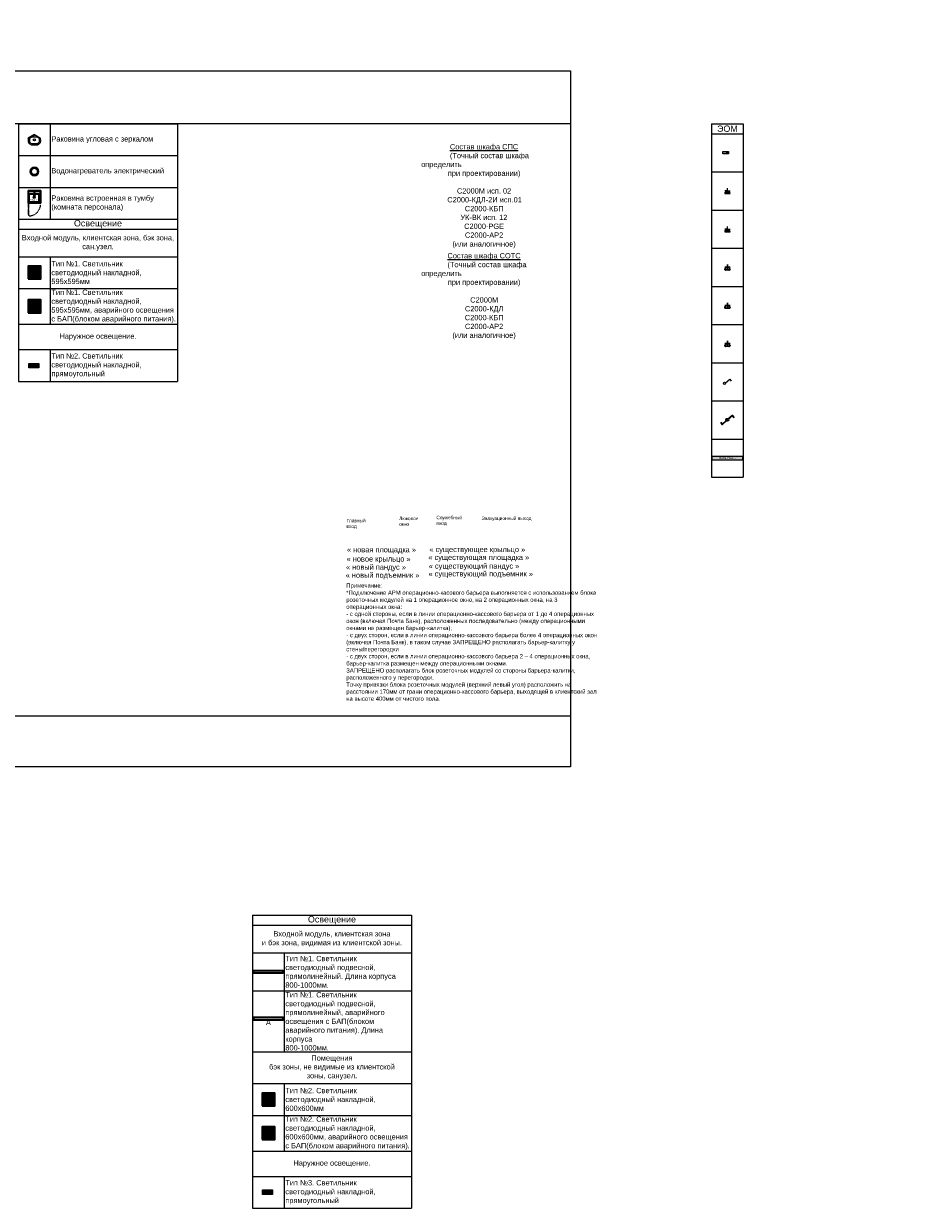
# Model space of a CAD drawing. Header units: millimetres. Extents: x -692150 to 2662533, y -95416 to 65084.
# Tile 468 of 656: x 13817 to 56413, y -78609 to -22735. Entities that reach past the tile are written whole.
import ezdxf
from ezdxf import colors
from ezdxf.entities.mleader import LeaderData, LeaderLine
from ezdxf.math import Vec2, Vec3

# ---------------------------------------------------------------- set-up
doc = ezdxf.new("R2010")
doc.units = ezdxf.units.MM
doc.linetypes.add('ACAD_ISO03W100', pattern=[30, 12, -18])
doc.linetypes.add('HIDDENX2', pattern=[19.05, 12.7, -6.35])
doc.layers.get('Defpoints').update_dxf_attribs({"color": 30})
for name, color, linetype, lineweight in [('03_АР_Возводимые перегородки', 10, 'Continuous', 25), ('17_АР_Текст', 250, 'Continuous', 0), ('20_АР_Сантехника', 250, 'Continuous', 0), ('21_АР_Штриховка', 47, 'Continuous', 5), ('27_Сечения', 7, 'Continuous', 0), ('28_РАЗВЕРТКИ', 7, 'Continuous', 0), ('Свет', 7, 'Continuous', 35), ('Свет_ТКСТ', 7, 'Continuous', 25)]:
    doc.layers.add(name, color=color, linetype=linetype, lineweight=lineweight)
doc.layers.add('09_АР_Мебель', color=7, linetype='Continuous', lineweight=9, true_color=0x000000)
doc.layers.add('1. ПОДЛОЖКА', color=7, linetype='Continuous', lineweight=0, true_color=0x9b9292)
doc.layers.add('11_АР_Номер мебели', color=1, linetype='Continuous', lineweight=13, plot=False)
doc.layers.add('ВК', color=7, linetype='Continuous')
doc.layers.add('ЭОМ', color=7, linetype='Continuous')
doc.styles.add('_ТЕКСТОВЫЙ', font='arial.ttf', dxfattribs={"width": 0.8})
doc.styles.add('HVAC_AEP', font='arial.ttf')
doc.styles.get("Standard").update_dxf_attribs({"font": 'arial.ttf'})

# ---------------------------------------------------------------- blocks, each defined once
blk = doc.blocks.new('A$C0FE146CA')
at = {"layer": '1. ПОДЛОЖКА', "flags": 128}
for points in [[(0, 0), (-289, -185)], [(-289, -185), (0, 0)], [(0, 0), (287, -187)], [(16, -25), (0, 0)], [(-289, -185), (-302, -316), (-298, -352), (-283, -386), (-260, -418), (-229, -446), (-191, -469), (-148, -486), (-101, -496), (48, -500), (96, -496), (143, -486), (187, -469), (224, -446), (256, -418), (279, -386), (293, -352), (298, -316), (287, -187)], [(-273, -210), (-289, -185)], [(-273, -210), (16, -25)], [(-227, -114), (-227, -114)], [(187, -469), (143, -486)], [(224, -446), (187, -469)], [(222, -114), (222, -114)]]:
    blk.add_lwpolyline(points, dxfattribs=at)
blk.add_lwpolyline([(187, -167), (158, -151), (124, -138), (87, -130), (47, -127), (-92, -130), (-129, -138), (-163, -151), (-191, -167), (-214, -186), (-229, -207), (-237, -226), (-241, -314), (-238, -337), (-229, -357), (-214, -378), (-191, -397), (-163, -413), (-129, -426), (-92, -434), (47, -437), (87, -434), (124, -426), (158, -413), (187, -397), (209, -378), (225, -357), (234, -336), (237, -314), (233, -226), (225, -207), (209, -186)], close=True, dxfattribs=at)
blk.add_lwpolyline([(41, -261, -0.967996), (-51, -261, -0.967996)], format="xyb", close=True, dxfattribs=at)
at = {"layer": '20_АР_Сантехника', "flags": 128}
for points in [[(0, 0), (-289, -185)], [(-289, -185), (0, 0)], [(0, 0), (287, -187)], [(16, -25), (0, 0)], [(-289, -185), (-302, -316), (-298, -352), (-283, -386), (-260, -418), (-229, -446), (-191, -469), (-148, -486), (-101, -496), (48, -500), (96, -496), (143, -486), (187, -469), (224, -446), (256, -418), (279, -386), (293, -352), (298, -316), (287, -187)], [(-273, -210), (-289, -185)], [(-273, -210), (16, -25)], [(-227, -114), (-227, -114)], [(187, -469), (143, -486)], [(224, -446), (187, -469)], [(222, -114), (222, -114)]]:
    blk.add_lwpolyline(points, dxfattribs=at)
blk.add_lwpolyline([(187, -167), (158, -151), (124, -138), (87, -130), (47, -127), (-92, -130), (-129, -138), (-163, -151), (-191, -167), (-214, -186), (-229, -207), (-237, -226), (-241, -314), (-238, -337), (-229, -357), (-214, -378), (-191, -397), (-163, -413), (-129, -426), (-92, -434), (47, -437), (87, -434), (124, -426), (158, -413), (187, -397), (209, -378), (225, -357), (234, -336), (237, -314), (233, -226), (225, -207), (209, -186)], close=True, dxfattribs=at)
blk.add_lwpolyline([(41, -261, -0.967996), (-51, -261, -0.967996)], format="xyb", close=True, dxfattribs=at)
blk = doc.blocks.new('A$C436D765E')
at = {"layer": '09_АР_Мебель', "lineweight": 0}
for radius in [200, 150]:
    blk.add_circle((0, 0), radius, dxfattribs=at)
at = {"layer": '1. ПОДЛОЖКА'}
for radius in [200, 150]:
    blk.add_circle((0, 0), radius, dxfattribs=at)
at = {"layer": 'ВК', "color": 162, "lineweight": 30, "true_color": 0x002eb8}
for radius in [200, 150]:
    blk.add_circle((0, 0), radius, dxfattribs=at)
blk = doc.blocks.new('Мойка кухонная LIGHT')
at = {"layer": '09_АР_Мебель'}
for p, q in [((600, 0), (0, 0)), ((0, 0), (0, -600)), ((600, 0), (600, -600)), ((38, -545), (38, -55)), ((247, -138), (38, -138)), ((545, -38), (55, -38)), ((75, -495), (75, -204)), ((242, -174), (105, -174)), ((495, -525), (105, -525)), ((286, -79), (238, -152)), ((267, -122), (244, -157)), ((281, -131), (257, -165)), ((277, -138), (257, -138)), ((279, -174), (259, -174)), ((314, -97), (264, -170)), ((278, -88), (278, -91)), ((278, -119), (278, -135)), ((279, -148), (280, -308)), ((322, -88), (320, -308)), ((495, -174), (321, -174)), ((562, -138), (322, -138)), ((525, -204), (525, -495)), ((562, -55), (562, -545)), ((0, -600), (600, -600)), ((545, -562), (55, -562))]:
    blk.add_line(p, q, dxfattribs=at)
at = {"layer": '09_АР_Мебель', "linetype": 'ACAD_ISO03W100'}
for p, q in [((0, -600), (0, -1199)), ((30, -1199), (30, -600)), ((-1, -1200), (29, -1200))]:
    blk.add_line(p, q, dxfattribs=at)
at = {"layer": '09_АР_Мебель'}
for centre, radius, start, end in [((55, -55), 16.5, 90, 180), ((55, -545), 16.5, 180, 270), ((105, -204), 30, 90, 180), ((105, -495), 30, 180, 270), ((251, -161), 15.6, 145.9419, 325.9419), ((251, -161), 7.92, 145.9419, 325.9419), ((300, -242), 49.5, 114.986, 246.1598), ((300, -242), 34.7, 126.7617, 234.3842), ((274, -126), 8.34, 324.796, 147.0877), ((300, -242), 28.7, 157.0247, 202.9753), ((300, -88), 27.5, 322.5533, 199.6478), ((278, -233), 4.95, 75.0783, 157.0247), ((278, -251), 4.95, 202.9753, 288.3082), ((300, -88), 22, 358.8541, 181.1459), ((300, -308), 19.8, 180, 0), ((300, -88), 16.5, 324.796, 147.0877), ((300, -242), 49.5, 293.8402, 65.014), ((300, -242), 34.7, 305.6158, 53.2383), ((322, -251), 4.95, 251.6918, 337.0247), ((322, -233), 4.95, 22.9753, 104.9217), ((300, -242), 28.7, 337.0247, 22.9753), ((495, -204), 30, 0, 90), ((495, -495), 30, 270, 0), ((545, -55), 16.5, 0, 90), ((545, -545), 16.5, 270, 0)]:
    blk.add_arc(centre, radius, start, end, dxfattribs=at)
at = {"layer": '09_АР_Мебель', "linetype": 'ACAD_ISO03W100'}
blk.add_arc((16, -615), 584, 271.3957, 1.4851, dxfattribs=at)
at = {"layer": '1. ПОДЛОЖКА'}
for points in [[(0, 0), (600, 0), (600, -600), (0, -600)], [(516, -183), (31, -183), (31, -548), (516, -548)]]:
    blk.add_lwpolyline(points, close=True, dxfattribs=at)
blk.add_circle((285, -321), 49.6, dxfattribs=at)
at = {"flags": 1}
for tag, p in [('ДОП_ИНФОРМАЦИЯ', (190, 15)), ('КОД_ОБОРУДОВАНИЯ', (190, 67)), ('ДОГОВОР', (622, -94))]:
    blk.add_attdef(tag, p, '', height=25, dxfattribs=at)
at = {"layer": '09_АР_Мебель', "linetype": 'Continuous', "insert": (300, -467), "char_height": 35, "attachment_point": 5}
blk.add_mtext_dynamic_manual_height_columns('{\\C7;КУХОННАЯ ТУМБА НАПОЛЬНАЯ С МОЙКОЙ}', width=537.47, gutter_width=12.5, heights=[0], dxfattribs=at)
at = {"layer": '11_АР_Номер мебели'}
blk.add_attdef('Номер', (78, -701), '', height=100, dxfattribs=at)
blk = doc.blocks.new('*T205')
at = {"color": 0, "linetype": 'ByBlock', "lineweight": 9, "transparency": 16777216}
for p, q in [((0, 0), (7500, 0)), ((0, 0), (0, -4500)), ((1500, 0), (1500, -4500)), ((7500, 0), (7500, -4500)), ((0, -1500), (7500, -1500)), ((0, -3000), (7500, -3000)), ((0, -4500), (7500, -4500))]:
    blk.add_line(p, q, dxfattribs=at)
at = {"color": 0, "transparency": 16777216}
for name, p in [('A$C0FE146CA', (752, -500)), ('A$C436D765E', (750, -2250)), ('Мойка кухонная LIGHT', (450, -3150))]:
    blk.add_blockref(name, p, dxfattribs=at)
at = {"color": 0, "transparency": 16777216, "char_height": 250, "width": 5900, "attachment_point": 4, "style": 'HVAC_AEP'}
for s, insert in [('Раковина угловая с зеркалом', (1550, -750)), ('Водонагреватель электрический', (1550, -2250)), ('Раковина встроенная в тумбу (комната персонала) ', (1550, -3750))]:
    blk.add_mtext(s, dxfattribs=dict(at, insert=insert))
blk = doc.blocks.new('_Dot')
at = {"color": 0, "linetype": 'ByBlock', "lineweight": -2}
blk.add_line((-0.5, 0), (-1, 0), dxfattribs=at)
at = {"color": 0, "linetype": 'ByBlock', "const_width": 0.5}
blk.add_lwpolyline([(-0.25, 0, 1), (0.25, 0, 1)], format="xyb", close=True, dxfattribs=at)
blk = doc.blocks.new('Электрощит')
h = blk.add_hatch(color=0)
h.dxf.hatch_style = 1
h.paths.add_polyline_path([(55, 108), (-215, 8), (55, 8)])
at = {"color": 10}
blk.add_lwpolyline([(-215, 108), (55, 108), (55, 8), (-215, 8)], close=True, dxfattribs=at)
at = {"insert": (-209, 102), "char_height": 35, "attachment_point": 1}
blk.add_mtext_dynamic_manual_height_columns('{\\C10;Электрощит}', width=288.46, gutter_width=12.5, heights=[0], dxfattribs=at)
blk = doc.blocks.new('A$C409F62D7')
at = {"layer": 'ЭОМ', "linetype": 'Continuous'}
h = blk.add_hatch(color=5, dxfattribs=at)
edge = h.paths.add_edge_path()
edge.add_line((-250, 0), (-125, 0))
edge.add_line((-125, 0), (-125, 125))
edge.add_arc((-125, 0), 125, 90, 180)
edge = h.paths.add_edge_path()
edge.add_arc((-125, 0), 125, 360, 450)
edge.add_line((-125, 125), (-125, 0))
edge.add_line((-125, 0), (0, 0))
at = {"layer": 'ЭОМ', "color": 5, "linetype": 'Continuous'}
for p, q in [((-125, 125), (-250, 125)), ((-250, 0), (0, 0)), ((-125, 125), (-125, 250)), ((-125, 125), (0, 125))]:
    blk.add_line(p, q, dxfattribs=at)
blk.add_arc((-125, 0), 125, 0, 180, dxfattribs=at)
for p in [(-200, 0), (-50, 0)]:
    blk.add_point(p, dxfattribs=at)
blk = doc.blocks.new('A$C4B3E585C')
at = {"layer": 'ЭОМ', "linetype": 'Continuous', "true_color": 0x1e2ad2}
h = blk.add_hatch(color=162, dxfattribs=at)
edge = h.paths.add_edge_path()
edge.add_line((-250, 0), (-125, 0))
edge.add_line((-125, 0), (-125, 125))
edge.add_arc((-125, 0), 125, 90, 180)
edge = h.paths.add_edge_path()
edge.add_arc((-125, 0), 125, 360, 450)
edge.add_line((-125, 125), (-125, 0))
edge.add_line((-125, 0), (0, 0))
at = {"layer": 'ЭОМ', "color": 162, "linetype": 'Continuous', "true_color": 0x1e2ad2}
for p, q in [((-125, 125), (-250, 125)), ((-250, 0), (0, 0)), ((-125, 125), (-125, 250)), ((-125, 125), (0, 125))]:
    blk.add_line(p, q, dxfattribs=at)
blk.add_arc((-125, 0), 125, 0, 180, dxfattribs=at)
for p in [(-200, 0), (-50, 0)]:
    blk.add_point(p, dxfattribs=at)
blk = doc.blocks.new('A$C21545FF3')
at = {"layer": 'ЭОМ', "color": 0, "linetype": 'Continuous', "lineweight": 30}
for p, q in [((-125, 125), (-250, 125)), ((-250, 0), (0, 0)), ((-125, 125), (-125, 250)), ((-125, 125), (0, 125)), ((-125, 125), (-125, 0))]:
    blk.add_line(p, q, dxfattribs=at)
blk.add_arc((-125, 0), 125, 0, 180, dxfattribs=at)
for p in [(-200, 0), (-50, 0)]:
    blk.add_point(p, dxfattribs=at)
blk = doc.blocks.new('A$C723C25D3')
at = {"layer": 'ЭОМ', "color": 240, "linetype": 'Continuous', "lineweight": 30, "true_color": 0xed1f24}
for p, q in [((-125, 125), (-250, 125)), ((-250, 0), (0, 0)), ((-125, 125), (-125, 250)), ((-125, 125), (0, 125)), ((-125, 125), (-125, 0))]:
    blk.add_line(p, q, dxfattribs=at)
blk.add_arc((-125, 0), 125, 0, 180, dxfattribs=at)
for p in [(-200, 0), (-50, 0)]:
    blk.add_point(p, dxfattribs=at)
blk = doc.blocks.new('A$C04A026A4')
at = {"layer": 'ЭОМ', "color": 114, "linetype": 'Continuous', "lineweight": 30, "true_color": 0x139b48}
for p, q in [((-125, 125), (-250, 125)), ((-250, 0), (0, 0)), ((-125, 125), (-125, 250)), ((-125, 125), (0, 125)), ((-125, 125), (-125, 0))]:
    blk.add_line(p, q, dxfattribs=at)
blk.add_arc((-125, 0), 125, 0, 180, dxfattribs=at)
for p in [(-200, 0), (-50, 0)]:
    blk.add_point(p, dxfattribs=at)
blk = doc.blocks.new('A$C54352FD5')
at = {"layer": 'Свет', "color": 0, "lineweight": -2}
for p, q in [((39, 81), (251, 249)), ((251, 249), (322, 158))]:
    blk.add_line(p, q, dxfattribs=at)
blk.add_circle((0, 50), 50, dxfattribs=at)
blk = doc.blocks.new('A$C148B7901')
at = {"layer": 'Свет', "color": 162, "true_color": 0x002eb8}
for points in [[(39, 31), (251, 199), (322, 108)], [(-34, -36), (-234, -218), (-311, -133)]]:
    blk.add_lwpolyline(points, dxfattribs=at)
blk.add_circle((0, 0), 50, dxfattribs=at)
blk = doc.blocks.new('A$C14E021CA')
at = {"layer": '21_АР_Штриховка', "lineweight": 0, "true_color": 0xc7c8ca, "transparency": 33554483}
h = blk.add_hatch(color=9, dxfattribs=at)
h.dxf.hatch_style = 1
h.paths.add_polyline_path([(0, 148), (-1471, 148), (-1471, 0), (0, 0)])
at = {"layer": '03_АР_Возводимые перегородки'}
blk.add_lwpolyline([(0, 148), (-1471, 148), (-1471, 0), (0, 0)], close=True, dxfattribs=at)
at = {"lineweight": 30, "insert": (-1197, 133), "char_height": 100, "width": 914.11, "attachment_point": 1}
blk.add_mtext('Почта России', dxfattribs=at)
blk = doc.blocks.new('A$C64025408')
at = {"layer": 'Свет', "true_color": 0xe5e878}
h = blk.add_hatch(color=61, dxfattribs=at)
h.dxf.hatch_style = 1
h.paths.add_polyline_path([(-300, -300), (300, -300), (300, 300), (-300, 300)])
at = {"layer": 'Свет', "color": 52, "true_color": 0xc8c92d}
blk.add_lwpolyline([(-300, -300), (300, -300), (300, 300), (-300, 300)], close=True, dxfattribs=at)
blk = doc.blocks.new('*T690')
at = {"color": 0, "linetype": 'ByBlock', "lineweight": -2, "transparency": 16777216}
for p, q in [((0, 0), (7500, 0)), ((0, 0), (0, -7654)), ((7500, 0), (7500, -7654)), ((0, -470), (7500, -470)), ((0, -1770), (1500, -1770)), ((1500, -1770), (1500, -4954)), ((0, -3270), (7500, -3270)), ((0, -4954), (7500, -4954)), ((0, -6154), (7500, -6154)), ((1500, -6154), (1500, -7654)), ((0, -7654), (7500, -7654))]:
    blk.add_line(p, q, dxfattribs=at)
at = {"color": 0, "linetype": 'ByBlock', "lineweight": 9, "transparency": 16777216}
blk.add_line((1500, -1770), (7500, -1770), dxfattribs=at)
at = {"color": 0, "lineweight": 15, "transparency": 16777216}
for p in [(750, -2520), (750, -4112)]:
    blk.add_blockref('A$C64025408', p, dxfattribs=at)
at = {"color": 0, "lineweight": 15, "transparency": 16777216, "style": 'HVAC_AEP'}
for s, insert, char_height, width, attachment_point in [('Освещение ', (3750, -235), 300, 7497, 5), ('Входной модуль, клиентская зона, бэк зона, сан.узел.', (3750, -1120), 250, 7497, 5), ('Тип №1. Светильник^Jсветодиодный накладной,^J595х595мм', (1550, -2520), 250, 5900, 4), ('Тип №1. Светильник^Jсветодиодный накладной,^J595х595мм, аварийного освещения {\\C256;с БАП(блоком аварийного питания)}.', (1550, -4112), 250, 5900, 4), ('Наружное освещение.', (3750, -5554), 250, 7497, 5), ('Тип №2. Светильник^Jсветодиодный накладной,^Jпрямоугольный', (1550, -6904), 250, 5900, 4)]:
    blk.add_mtext(s, dxfattribs=dict(at, insert=insert, char_height=char_height, width=width, attachment_point=attachment_point))
blk = doc.blocks.new('Светильник_круглый_1')
at = {"layer": 'Свет', "linetype": 'ByBlock', "lineweight": -2, "true_color": 0xf4ee51}
h = blk.add_hatch(color=41, dxfattribs=at)
h.dxf.hatch_style = 1
h.paths.add_polyline_path([(163, 78), (-167, 78), (-167, -72), (163, -72)])
at = {"layer": 'Свет', "linetype": 'ByBlock', "lineweight": -2}
blk.add_lwpolyline([(-167, 78), (163, 78), (163, -72), (-167, -72)], close=True, dxfattribs=at)
blk = doc.blocks.new('A$C7FCA60C7')
at = {"layer": 'Свет', "true_color": 0xe5e878}
h = blk.add_hatch(color=61, dxfattribs=at)
h.dxf.hatch_style = 1
h.paths.add_polyline_path([(-1398, -100), (1, -100), (0, 0), (-1398, 0)])
at = {"layer": 'Свет', "color": 52, "true_color": 0xc8c92d}
blk.add_lwpolyline([(-1398, -100), (1, -100), (0, 0), (-1398, 0)], close=True, dxfattribs=at)
blk = doc.blocks.new('A$C5ED10054')
at = {"layer": 'ЭОМ'}
blk.add_blockref('A$C7FCA60C7', (-1, 481), dxfattribs=at)
blk = doc.blocks.new('*U1411')
at = {"color": 0, "lineweight": 15, "transparency": 16777216}
blk.add_blockref('A$C5ED10054', (1450, -5309), dxfattribs=at)
at = {"color": 0, "lineweight": 15, "transparency": 16777216, "insert": (750, -5057), "char_height": 250, "width": 233.56, "attachment_point": 5, "style": 'HVAC_AEP'}
blk.add_mtext('{\\C1;А}', dxfattribs=at)
blk = doc.blocks.new('*T882')
at = {"color": 0, "linetype": 'ByBlock', "lineweight": -2, "transparency": 16777216}
for p, q in [((0, 0), (7500, 0)), ((0, 0), (0, -13824)), ((7500, 0), (7500, -13824)), ((0, -470), (7500, -470)), ((0, -1770), (1500, -1770)), ((1500, -1770), (1500, -6439)), ((0, -3570), (7500, -3570)), ((0, -6439), (7500, -6439)), ((0, -7939), (1500, -7939)), ((1500, -7939), (1500, -11124)), ((0, -9439), (7500, -9439)), ((0, -11124), (7500, -11124)), ((0, -12324), (7500, -12324)), ((1500, -12324), (1500, -13824)), ((0, -13824), (7500, -13824))]:
    blk.add_line(p, q, dxfattribs=at)
at = {"color": 0, "linetype": 'ByBlock', "lineweight": 9, "transparency": 16777216}
for p, q in [((1500, -1770), (7500, -1770)), ((1500, -7939), (7500, -7939))]:
    blk.add_line(p, q, dxfattribs=at)
at = {"color": 0, "lineweight": 15, "transparency": 16777216}
for name, p in [('A$C5ED10054', (1450, -3101)), ('*U1411', (0, 0)), ('A$C64025408', (750, -8689)), ('A$C64025408', (750, -10282))]:
    blk.add_blockref(name, p, dxfattribs=at)
at = {"color": 0, "lineweight": 15, "transparency": 16777216, "style": 'HVAC_AEP'}
for s, insert, char_height, width, attachment_point in [('Освещение ', (3750, -235), 300, 7497, 5), ('Входной модуль, клиентская зона^Jи бэк зона, видимая из клиентской зоны.', (3750, -1120), 250, 7497, 5), ('{\\C256;Тип №1. Светильник^Jсветодиодный подвесной,^Jпрямолинейный. Длина корпуса^J800-1000мм.}', (1550, -2670), 250, 5900, 4), ('{\\C256;Тип №1. Светильник^Jсветодиодный подвесной,^Jпрямолинейный, аварийного освещения с БАП(блоком аварийного питания). Длина корпуса^J800-1000мм.}', (1550, -5005), 250, 5900, 4), ('Помещения^Jбэк зоны, не видимые из клиентской^Jзоны, санузел.', (3750, -7189), 250, 7497, 5), ('Тип №2. Светильник^Jсветодиодный накладной,^J600х600мм', (1550, -8689), 250, 5900, 4), ('Тип №2. Светильник^Jсветодиодный накладной,^J600х600мм, аварийного освещения {\\C256;с БАП(блоком аварийного питания)}.', (1550, -10282), 250, 5900, 4), ('Наружное освещение.', (3750, -11724), 250, 7497, 5), ('Тип №3. Светильник^Jсветодиодный накладной,^Jпрямоугольный', (1550, -13074), 250, 5900, 4)]:
    blk.add_mtext(s, dxfattribs=dict(at, insert=insert, char_height=char_height, width=width, attachment_point=attachment_point))

msp = doc.modelspace()

# ---------------------------------------------------------------- linework, layer by layer
at = {"lineweight": 15}
for p, q in [((46275.8, -27455.1), (47775.8, -27455.1)), ((46275.8, -27455.1), (46275.8, -44124.8)), ((46275.8, -27924.8), (47775.8, -27924.8)), ((47775.8, -27455.1), (47775.8, -44124.8)), ((46275.8, -29724.8), (47775.8, -29724.8)), ((46275.8, -31524.8), (47775.8, -31524.8)), ((46275.8, -33324.8), (47775.8, -33324.8)), ((46275.8, -35124.8), (47775.8, -35124.8)), ((46275.8, -36924.8), (47775.8, -36924.8)), ((46275.8, -38724.8), (47775.8, -38724.8)), ((46275.8, -40524.8), (47775.8, -40524.8)), ((46275.8, -42324.8), (47775.8, -42324.8)), ((46275.8, -44124.8), (47775.8, -44124.8))]:
    msp.add_line(p, q, dxfattribs=at)
at = {"layer": '17_АР_Текст', "lineweight": 18}
for points in [[(30439, -45861.7, 0, 500, 0), (30439, -46461.7, 0, 0, 0), (30439, -47427.7, 0, 0, 0)], [(31178.5, -45861.7, 0, 500, 0), (31178.5, -46461.7, 0, 0, 0), (31178.5, -47427.7, 0, 0, 0)], [(32917, -45861.7, 0, 500, 0), (32917, -46461.7, 0, 0, 0), (32917, -47427.7, 0, 0, 0)], [(35146, -45861.7, 0, 500, 0), (35146, -46461.7, 0, 0, 0), (35146, -47427.7, 0, 0, 0)]]:
    msp.add_lwpolyline(points, format="xyseb", dxfattribs=at)
at = {"layer": 'Defpoints', "color": 1}
msp.add_lwpolyline([(-158394.8, -24951.8), (39622.9, -24951.8), (39622.9, -57789.5), (-158394.8, -57789.5)], close=True, dxfattribs=at)
at = {"layer": 'Defpoints'}
for points in [[(39622.9, -27455.1), (-153407.1, -27455.1)], [(39622.9, -55394.4), (-153407.1, -55394.4)]]:
    msp.add_lwpolyline(points, dxfattribs=at)

# ---------------------------------------------------------------- block references
for name, p in [('*T205', (13572.9, -27455.1)), ('*T690', (13572.9, -31955.1)), ('*T882', (24614.5, -64785.1))]:
    msp.add_blockref(name, p)
at = {"lineweight": 15}
for name, p in [('Электрощит', (47025.8, -28878.8)), ('A$C409F62D7', (47150.8, -30749.8)), ('A$C4B3E585C', (47150.8, -32549.8)), ('A$C21545FF3', (47150.8, -34349.8)), ('A$C723C25D3', (47150.8, -36149.8)), ('A$C04A026A4', (47150.8, -37949.8)), ('A$C54352FD5', (46889.7, -39749)), ('A$C148B7901', (47020.4, -41415)), ('A$C14E021CA', (47761.1, -43298.6))]:
    msp.add_blockref(name, p, dxfattribs=at)
at = {"layer": 'Свет', "lineweight": 15, "xscale": 1.42705938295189, "yscale": 1.42705938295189, "zscale": 1.42705938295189}
for p in [(14298.7, -38870.6), (25329.3, -77852.4)]:
    msp.add_blockref('Светильник_круглый_1', p, dxfattribs=at)

# ---------------------------------------------------------------- texts
at = {"lineweight": 15, "style": 'HVAC_AEP'}
for s, insert, char_height, width, attachment_point in [('\\pi1356.03683;{\\LСостав шкафа СПС\\P\\pi96.65757;}(Точный состав шкафа определить \\P\\pi1256.53138;при проектировании)\\P\\pi2950;\\P\\pi1688.65962;С2000М исп. 02\\P\\pi1231.97476;С2000-КДЛ-2И исп.01\\P\\pi2057.691;С2000-КБП\\P\\pi1851.8588;УК-ВК исп. 12\\P\\pi2026.56889;С2000-PGE\\P\\pi2065.10914;C2000-АР2\\P\\pi1472.51023;(или аналогичное)', (32576.2, -30868.2), 250, 5900, 4), ('{\\C256;ЭОМ}', (47025.8, -27689.9), 300, 1497, 5), ('\\pi1239.05184;{\\LСостав шкафа СОТС\\P\\pi96.65757;}(Точный состав шкафа определить \\P\\pi1256.53138;при проектировании)\\P\\pi2950;\\P\\pi2311.86903;С2000М\\P\\pi2065.10914;С2000-КДЛ\\P\\pi2057.691;С2000-КБП\\P\\pi2065.10914;C2000-АР2\\P\\pi1472.51023;(или аналогичное)', (32576.2, -35592.3), 250, 5900, 4)]:
    msp.add_mtext(s, dxfattribs=dict(at, insert=insert, char_height=char_height, width=width, attachment_point=attachment_point))
at = {"color": 240, "true_color": 0xed1f24, "char_height": 250, "attachment_point": 1}
for s, insert, width in [('« новая площадка »\\P', (29071.7, -47418.3), 3368.452), ('« новое крыльцо »\\P', (29055.3, -47854.3), 3120.276), ('« новый подъемник »\\P', (29013.2, -48621.4), 3603.377), ('« новый пандус »\\P', (29028.2, -48239.5), 2919.552)]:
    msp.add_mtext(s, dxfattribs=dict(at, insert=insert, width=width))
at = {"char_height": 250, "attachment_point": 1}
for s, insert, width in [('« существующее крыльцо »\\P', (32961.2, -47406.2), 4697.604), ('« существующая площадка »\\P', (32914.7, -47778.4), 4945.779), ('« существующий подъемник »', (32923.5, -48555.2), 5121.973), ('« существующий пандус »\\P', (32933.3, -48187.5), 4438.148)]:
    msp.add_mtext(s, dxfattribs=dict(at, insert=insert, width=width))
at = {"layer": '17_АР_Текст', "lineweight": 18, "char_height": 160, "attachment_point": 1, "style": '_ТЕКСТОВЫЙ'}
for s, insert, width in [('Главный \\Pвход', (29049.9, -46089.6), 2440.669), ('Люковое\\Pокно', (31537.4, -45990.4), 1989.19), ('Служебный\\Pвход', (33291.4, -45945.7), 1989.19), ('Эвакуационный выход', (35421.7, -45983.1), 1989.19)]:
    msp.add_mtext(s, dxfattribs=dict(at, insert=insert, width=width))
at = {"layer": '17_АР_Текст', "insert": (29039.3, -49137.4), "char_height": 200, "attachment_point": 1, "style": '_ТЕКСТОВЫЙ'}
msp.add_mtext_dynamic_manual_height_columns('{\\C1;\\c395001;Примечание:\\P*Подключение АРМ операционно-касового барьера выполняется с использованием блока розеточных модулей на 1 операционное окно, на 2 операционных окна, на 3 операционных окна:\\P- с одной стороны, если в линии операционно-кассового барьера от 1 до 4 операционных окон (включая Почта Банк), расположенных последовательно (между операционными окнами не размещен барьер-калитка);\\P- с двух сторон, если в линии операционно-кассового барьера более 4 операционных окон (включая Почта Банк), в таком случае ЗАПРЕЩЕНО располагать барьер-калитку у стены/перегородки\\P- с двух сторон, если в линии операционно-кассового барьера 2 – 4 операционных окна, барьер-калитка размещен между операционными окнами.\\PЗАПРЕЩЕНО располагать блок розеточных модулей со стороны барьера-калитки, расположенного у перегородки.\\PТочку привязки блока розеточных модулей (верхний левый угол) расположить на расстоянии 170мм от грани операционно-кассового барьера, выходящей в клиентский зал на высоте 400мм от чистого пола.\\fCalibri|b0|i0|c204|p34;\\P\\P\\P\\fArial|b0|i0|c204|p34;\\P\\P\\P }', width=9508.636, gutter_width=2050.5, heights=[9241.5], dxfattribs=at)
at = {"layer": 'Свет_ТКСТ', "color": 0, "char_height": 250, "attachment_point": 1}
for s, insert in [('{\\C10;А}', (14211.8, -35916.8)), ('{\\C1;А}', (25370.1, -75066.9))]:
    msp.add_mtext_dynamic_manual_height_columns(s, width=1490.675, gutter_width=500, heights=[0], dxfattribs=dict(at, insert=insert))

# ---------------------------------------------------------------- leaders
at = {"color": 162, "linetype": 'HIDDENX2', "lineweight": 30, "ltscale": 15, "true_color": 0x002eb8}
ml = msp.add_multileader_mtext('Standard', dxfattribs=at)
ml.set_content('\\pxi-3,l4,t4;Модуль Тип 1.1', color=(0, 46, 184), style='_ТЕКСТОВЫЙ')
ml.set_leader_properties(lineweight=0)
ml.set_arrow_properties(name='DOT')
ml.build(insert=Vec2(0, 0))
ml.multileader.update_dxf_attribs({"text_left_attachment_type": 6, "text_right_attachment_type": 6, "dogleg_length": 0.36, "arrow_head_size": 50, "scale": 100})
ctx = ml.context
ctx.base_point, ctx.scale, ctx.char_height, ctx.arrow_head_size, ctx.landing_gap_size, ctx.plane_origin = Vec3(65996.7, -36931.4), 100, 250, 50, 100, Vec3(52171.1, -31780.7)
ctx.left_attachment, ctx.right_attachment, ctx.text_align_type, ctx.attachment_type = 6, 6, 1, 2
notes = []
notes.append((ctx, [(0, (0, 0, 0), (0, 0), (1, 0), 1, [])]))
ctx.mtext.insert, ctx.mtext.width, ctx.mtext.defined_height, ctx.mtext.alignment, ctx.mtext.flow_direction = Vec3(67071.2, -36607.9), 6846.369, 600.4, 2, 5
ml = msp.add_multileader_mtext('Standard', dxfattribs=at)
ml.set_content('\\pxi-3,l4,t4;Модуль Тип 1.2', color=(0, 46, 184), style='_ТЕКСТОВЫЙ')
ml.set_leader_properties(lineweight=0)
ml.set_arrow_properties(name='DOT')
ml.build(insert=Vec2(0, 0))
ml.multileader.update_dxf_attribs({"text_left_attachment_type": 6, "text_right_attachment_type": 6, "dogleg_length": 0.36, "arrow_head_size": 50, "scale": 100})
ctx = ml.context
ctx.base_point, ctx.scale, ctx.char_height, ctx.arrow_head_size, ctx.landing_gap_size, ctx.plane_origin = Vec3(65992.3, -39013.3), 100, 250, 50, 100, Vec3(52166.7, -33862.6)
ctx.left_attachment, ctx.right_attachment, ctx.text_align_type, ctx.attachment_type = 6, 6, 1, 2
notes.append((ctx, [(0, (0, 0, 0), (0, 0), (1, 0), 1, [])]))
ctx.mtext.insert, ctx.mtext.width, ctx.mtext.defined_height, ctx.mtext.alignment, ctx.mtext.flow_direction = Vec3(67085.1, -38689.8), 6846.369, 600.4, 2, 5
at = {"layer": '17_АР_Текст', "lineweight": 18}
ml = msp.add_multileader_mtext('Standard', dxfattribs=at)
ml.set_content('ЦСУ оборудование:\\PМонитор 23,8"\\PСистемный блок (с комплектующими)\\PИсточник бесперебойного питания\\PМышь, клавиатура\\PWeb-камера\\PМФУ лазерный', color=256, style='_ТЕКСТОВЫЙ')
ml.set_leader_properties(lineweight=0)
ml.set_arrow_properties(name='DOT')
ml.build(insert=Vec2(0, 0))
ml.multileader.update_dxf_attribs({"text_left_attachment_type": 6, "text_right_attachment_type": 6, "dogleg_length": 0.36, "arrow_head_size": 50, "scale": 100})
ctx = ml.context
ctx.base_point, ctx.scale, ctx.char_height, ctx.arrow_head_size, ctx.landing_gap_size, ctx.plane_origin = Vec3(-74068.3, -45779.6), 100, 200, 50, 100, Vec3(-68828.3, -40627.4)
ctx.left_attachment, ctx.right_attachment, ctx.attachment_type = 6, 6, 2
notes.append((ctx, [(1, (1, 1, 0), (-74104.3, -45779.6), (1, 0), 36, [(0, [(-74104.3, -44789.7)], 0, [])])]))
ctx.mtext.insert, ctx.mtext.width, ctx.mtext.defined_height, ctx.mtext.flow_direction = Vec3(-73968.3, -45524.1), 5220.324, 815.5, 5
ml = msp.add_multileader_mtext('Standard', dxfattribs=at)
ml.set_content('ЦСУ оборудование:\\PМонитор 23,8"\\PСистемный блок (с комплектующими)\\PИсточник бесперебойного питания\\PМышь, клавиатура\\PWeb-камера\\PМФУ лазерный', color=256, style='_ТЕКСТОВЫЙ')
ml.set_leader_properties(lineweight=0)
ml.set_arrow_properties(name='DOT')
ml.build(insert=Vec2(0, 0))
ml.multileader.update_dxf_attribs({"text_left_attachment_type": 6, "text_right_attachment_type": 6, "dogleg_length": 0.36, "arrow_head_size": 50, "scale": 100})
ctx = ml.context
ctx.base_point, ctx.scale, ctx.char_height, ctx.arrow_head_size, ctx.landing_gap_size, ctx.plane_origin = Vec3(-74068.3, -49557), 100, 200, 50, 100, Vec3(-68828.3, -44334.1)
ctx.left_attachment, ctx.right_attachment, ctx.attachment_type = 6, 6, 2
notes.append((ctx, [(1, (1, 1, 0), (-74104.3, -49557), (1, 0), 36, [(0, [(-74104.3, -48496.4)], 0, [])])]))
ctx.mtext.insert, ctx.mtext.width, ctx.mtext.defined_height, ctx.mtext.flow_direction = Vec3(-73968.3, -49301.5), 5220.324, 815.5, 5
at = {"layer": '27_Сечения'}
ml = msp.add_multileader_mtext('Standard', dxfattribs=at)
ml.set_content('Несущая конструкция фасада', color=256, style='_ТЕКСТОВЫЙ')
ml.set_leader_properties(lineweight=0)
ml.set_arrow_properties(name='DOT')
ml.build(insert=Vec2(0, 0))
ml.multileader.update_dxf_attribs({"text_left_attachment_type": 6, "text_right_attachment_type": 6, "dogleg_length": 0.768, "arrow_head_size": 20, "scale": 100})
ctx = ml.context
ctx.base_point, ctx.scale, ctx.char_height, ctx.arrow_head_size, ctx.landing_gap_size, ctx.plane_origin = Vec3(70210.5, -67267.2), 100, 125, 20, 100, Vec3(65802.9, -64005.4)
ctx.left_attachment, ctx.right_attachment, ctx.text_align_type, ctx.attachment_type = 6, 6, 2, 2
notes.append((ctx, [(0, (1, 1, 0), (70133.8, -67267.2), (1, 0), 76.8, [(2, [(70132.6, -67782.3)], 0, [])])]))
ctx.mtext.insert, ctx.mtext.width, ctx.mtext.defined_height, ctx.mtext.alignment, ctx.mtext.flow_direction = Vec3(71707.5, -67107.5), 1698.235, 480.6, 3, 5
at = {"layer": '28_РАЗВЕРТКИ', "lineweight": 18}
ml = msp.add_multileader_mtext('Standard', dxfattribs=at)
ml.set_content('7', color=256, style='_ТЕКСТОВЫЙ')
ml.set_leader_properties(lineweight=0)
ml.set_arrow_properties(name='DOT')
ml.build(insert=Vec2(0, 0))
ml.multileader.update_dxf_attribs({"text_left_attachment_type": 6, "text_right_attachment_type": 6, "dogleg_length": 0.36, "arrow_head_size": 100, "scale": 100})
ctx = ml.context
ctx.base_point, ctx.scale, ctx.char_height, ctx.arrow_head_size, ctx.landing_gap_size, ctx.plane_origin = Vec3(118482.2, -49392.4), 100, 200, 100, 100, Vec3(112816.3, -50555.1)
ctx.left_attachment, ctx.right_attachment, ctx.text_align_type, ctx.attachment_type = 6, 6, 2, 2
notes.append((ctx, [(1, (1, 1, 0), (118821.8, -49392.4), (-1, 0), 36, [(0, [(118821.8, -50188.3)], 0, [])])]))
ctx.mtext.insert, ctx.mtext.width, ctx.mtext.defined_height, ctx.mtext.alignment, ctx.mtext.flow_direction = Vec3(118685.8, -49152.4), 4162.111, 812.4, 3, 5
ml = msp.add_multileader_mtext('Standard', dxfattribs=at)
ml.set_content('{\\C1;\\c1316095;Маршрутизатор (ШхВ,мм): 267х43,6*}', color=256, style='_ТЕКСТОВЫЙ')
ml.set_leader_properties(color=(255, 10, 10), lineweight=0)
ml.set_arrow_properties(name='DOT')
ml.build(insert=Vec2(0, 0))
ml.multileader.update_dxf_attribs({"text_left_attachment_type": 6, "text_right_attachment_type": 6, "dogleg_length": 0.108, "arrow_head_size": 50, "scale": 100})
ctx = ml.context
ctx.base_point, ctx.scale, ctx.char_height, ctx.arrow_head_size, ctx.landing_gap_size, ctx.plane_origin = Vec3(95563.2, -49233.3), 100, 120, 50, 100, Vec3(106367.4, -49993.4)
ctx.left_attachment, ctx.right_attachment, ctx.text_align_type, ctx.attachment_type = 6, 6, 2, 2
notes.append((ctx, [(0, (1, 1, 0), (97030, -49233.3), (-1, 0), 10.8, [(0, [(97030.3, -50571.1)], 0, [])])]))
ctx.mtext.insert, ctx.mtext.width, ctx.mtext.alignment, ctx.mtext.flow_direction = Vec3(96919.3, -49078), 1544.918, 3, 5
for ctx, leaders in notes:
    for number, flags, end, landing, length, lines in leaders:
        leader = LeaderData()
        leader.index, (leader.has_last_leader_line, leader.has_dogleg_vector, leader.attachment_direction) = number, flags
        leader.last_leader_point, leader.dogleg_vector, leader.dogleg_length = Vec3(end), Vec3(landing), length
        for number, points, colour, breaks in lines:
            line = LeaderLine()
            line.index, line.vertices, line.color, line.breaks = number, Vec3.list(points), colors.encode_raw_color(colour), breaks
            leader.lines.append(line)
        ctx.leaders.append(leader)

doc.saveas('drawing.dxf')
